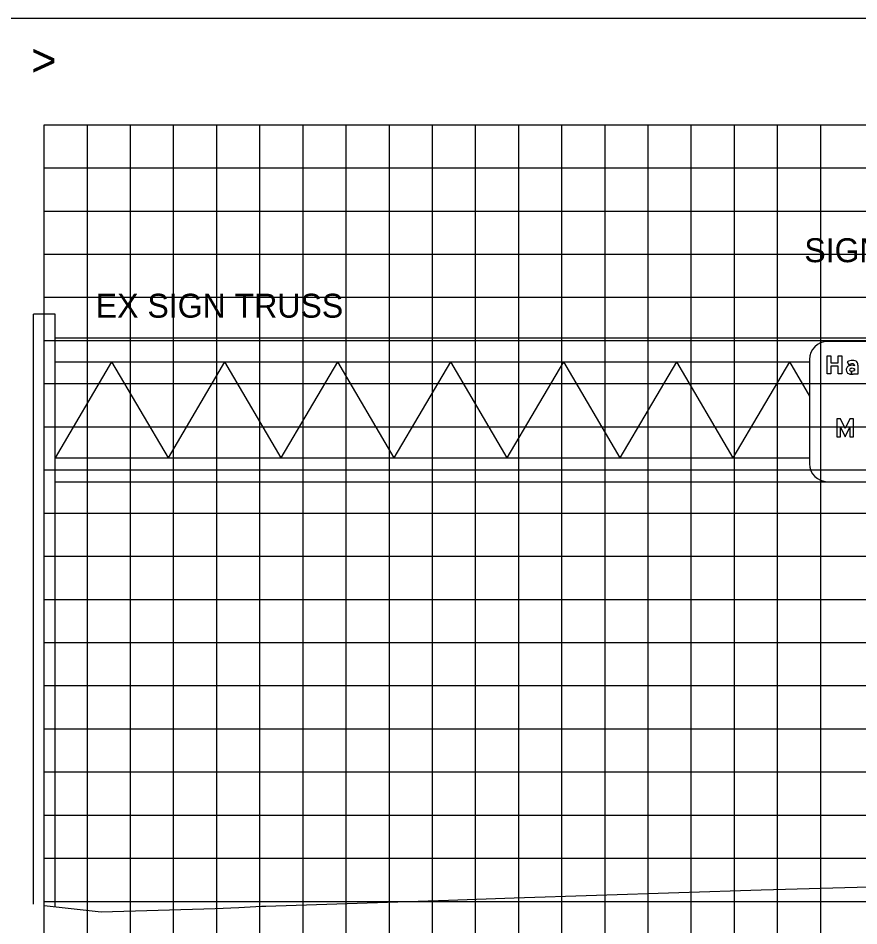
# Model space of a CAD drawing. Extents: x 1797809 to 2198143, y 249608 to 1237864.
# Drawn here: x 2194891.65 to 2194930.63, y 1237185.97 to 1237228.05 of the extents above; entities that cross this region are included whole.
import ezdxf

# ---------------------------------------------------------------- set-up
doc = ezdxf.new("R2010")
doc.units = 0
for name, color, linetype in [('3', 7, 'Continuous'), ('60', 7, 'Continuous'), ('DESIGN - SHEET - Light Grid', 7, 'Continuous'), ('GSBWFILL', 7, 'Continuous'), ('GSCOLORFILL', 7, 'Continuous'), ('GSDIMS', 7, 'Continuous'), ('GSOUTLINE', 7, 'Continuous'), ('GSSHT', 7, 'Continuous'), ('Level 55', 7, 'Continuous')]:
    doc.layers.add(name, color=color, linetype=linetype)

msp = doc.modelspace()

# ---------------------------------------------------------------- linework, layer by layer
at = {"layer": '3'}
for p, q in [((2194882.86, 1237228.046), (2195182.86, 1237228.046)), ((2194893.36, 1237214.332), (2194892.36, 1237214.332)), ((2194892.36, 1237186.978), (2194892.36, 1237214.332)), ((2194893.36, 1237186.865), (2194893.36, 1237214.332))]:
    msp.add_line(p, q, dxfattribs=at)
at = {"layer": '60'}
msp.add_line((2194892.86, 1237163.106), (2194892.86, 1237223.106), dxfattribs=at)
at = {"layer": 'DESIGN - SHEET - Light Grid'}
msp.add_lwpolyline([(2194892.86, 1237186.922), (2194895.503, 1237186.622), (2194900.783, 1237186.78), (2194901.886, 1237186.82), (2194902.929, 1237186.878), (2194903.134, 1237186.89), (2194911.596, 1237187.166), (2194914.642, 1237187.265), (2194926.096, 1237187.637), (2194926.668, 1237187.655), (2194929.981, 1237187.748), (2194938.564, 1237187.987), (2194940.14, 1237188.017), (2194950.438, 1237188.224), (2194952.717, 1237188.291)], dxfattribs=at)
at = {"layer": 'GSBWFILL'}
for points in [[(2194929.835, 1237211.556), (2194929.669, 1237211.556), (2194929.669, 1237211.909), (2194929.327, 1237211.909), (2194929.327, 1237211.556), (2194929.161, 1237211.556), (2194929.161, 1237212.389), (2194929.327, 1237212.389), (2194929.327, 1237212.076), (2194929.669, 1237212.076), (2194929.669, 1237212.389), (2194929.835, 1237212.389)], [(2194930.216, 1237209.095), (2194930.216, 1237208.642), (2194930.383, 1237208.642), (2194930.383, 1237209.475), (2194930.216, 1237209.475), (2194929.996, 1237209.022), (2194929.775, 1237209.475), (2194929.609, 1237209.475), (2194929.609, 1237208.642), (2194929.775, 1237208.642), (2194929.775, 1237209.095), (2194929.996, 1237208.642)]]:
    msp.add_lwpolyline(points, close=True, dxfattribs=at)
for points in [[(2194930.093, 1237212.118), (2194930.16, 1237211.974)], [(2194930.295, 1237211.54), (2194930.295, 1237211.683)], [(2194930.295, 1237211.683), (2194930.295, 1237211.54)], [(2194930.426, 1237211.953), (2194930.426, 1237211.938)], [(2194930.426, 1237211.568), (2194930.426, 1237211.556), (2194930.593, 1237211.556), (2194930.593, 1237211.932)], [(2194930.426, 1237211.791), (2194930.426, 1237211.71)]]:
    msp.add_lwpolyline(points, dxfattribs=at)
for centre, major_axis, start_param, end_param in [((2194930.329, 1237211.703), (0, 0.477), 0, 0.517719), ((2194930.329, 1237211.703), (0, 0.319), 0, 0.559495), ((2194930.329, 1237211.773), (0, 0.408), 5.96613, 6.283185), ((2194930.335, 1237211.896), (0, 0.126), 5.822746, 6.330435), ((2194930.364, 1237211.953), (0, 0.0624), 4.712389, 5.822746), ((2194930.398, 1237211.982), (0, 0.187), 4.997165, 5.96613), ((2194930.226, 1237211.932), (0, 0.367), 4.712389, 4.997165), ((2194930.244, 1237211.741), (0, 0.201), 0.87593, 1.570796), ((2194930.235, 1237211.741), (0, 0.192), 1.570796, 2.21394), ((2194930.252, 1237211.754), (0, 0.213), 2.21394, 2.611125), ((2194930.273, 1237211.717), (0, 0.239), 0.399285, 0.87593), ((2194930.274, 1237211.826), (0, 0.286), 2.672443, 3.141593), ((2194930.293, 1237211.674), (0, 0.285), 0, 0.404512), ((2194930.272, 1237211.741), (0, 0.0708), 0.408547, 1.530785), ((2194930.277, 1237211.741), (0, 0.0754), 1.530785, 1.570796), ((2194930.251, 1237211.741), (0, 0.0499), 1.570796, 2.757027), ((2194930.295, 1237211.849), (0, 0.167), 2.757027, 3.141593), ((2194930.292, 1237211.696), (0, 0.12), 6.259455, 6.691732), ((2194930.293, 1237211.539), (0, 0.42), 5.959871, 6.283185), ((2194930.283, 1237211.407), (0, 0.409), 5.926185, 6.254823), ((2194930.295, 1237211.849), (0, 0.166), 3.141843, 3.28451), ((2194930.274, 1237211.964), (0, 0.425), 3.192057, 3.508644), ((2194930.285, 1237212.068), (0, 0.385), 3.228562, 3.516221), ((2194930.274, 1237211.964), (0, 0.425), 3.141593, 3.191959)]:
    msp.add_ellipse(centre, major_axis=major_axis, ratio=0.999993, start_param=start_param, end_param=end_param, dxfattribs=at)
at = {"layer": 'GSCOLORFILL'}
for points in [[(2194929.835, 1237211.556), (2194929.669, 1237211.556), (2194929.669, 1237211.909), (2194929.327, 1237211.909), (2194929.327, 1237211.556), (2194929.161, 1237211.556), (2194929.161, 1237212.389), (2194929.327, 1237212.389), (2194929.327, 1237212.076), (2194929.669, 1237212.076), (2194929.669, 1237212.389), (2194929.835, 1237212.389)], [(2194930.216, 1237209.095), (2194930.216, 1237208.642), (2194930.383, 1237208.642), (2194930.383, 1237209.475), (2194930.216, 1237209.475), (2194929.996, 1237209.022), (2194929.775, 1237209.475), (2194929.609, 1237209.475), (2194929.609, 1237208.642), (2194929.775, 1237208.642), (2194929.775, 1237209.095), (2194929.996, 1237208.642)]]:
    msp.add_lwpolyline(points, close=True, dxfattribs=at)
for points in [[(2194930.093, 1237212.118), (2194930.16, 1237211.974)], [(2194930.295, 1237211.54), (2194930.295, 1237211.683)], [(2194930.295, 1237211.683), (2194930.295, 1237211.54)], [(2194930.426, 1237211.953), (2194930.426, 1237211.938)], [(2194930.426, 1237211.568), (2194930.426, 1237211.556), (2194930.593, 1237211.556), (2194930.593, 1237211.932)], [(2194930.426, 1237211.791), (2194930.426, 1237211.71)]]:
    msp.add_lwpolyline(points, dxfattribs=at)
for centre, major_axis, start_param, end_param in [((2194930.329, 1237211.703), (0, 0.477), 0, 0.517719), ((2194930.329, 1237211.703), (0, 0.319), 0, 0.559495), ((2194930.329, 1237211.773), (0, 0.408), 5.96613, 6.283185), ((2194930.335, 1237211.896), (0, 0.126), 5.822746, 6.330435), ((2194930.364, 1237211.953), (0, 0.0624), 4.712389, 5.822746), ((2194930.398, 1237211.982), (0, 0.187), 4.997165, 5.96613), ((2194930.226, 1237211.932), (0, 0.367), 4.712389, 4.997165), ((2194930.244, 1237211.741), (0, 0.201), 0.87593, 1.570796), ((2194930.235, 1237211.741), (0, 0.192), 1.570796, 2.21394), ((2194930.252, 1237211.754), (0, 0.213), 2.21394, 2.611125), ((2194930.273, 1237211.717), (0, 0.239), 0.399285, 0.87593), ((2194930.274, 1237211.826), (0, 0.286), 2.672443, 3.141593), ((2194930.293, 1237211.674), (0, 0.285), 0, 0.404512), ((2194930.272, 1237211.741), (0, 0.0708), 0.408547, 1.530785), ((2194930.277, 1237211.741), (0, 0.0754), 1.530785, 1.570796), ((2194930.251, 1237211.741), (0, 0.0499), 1.570796, 2.757027), ((2194930.295, 1237211.849), (0, 0.167), 2.757027, 3.141593), ((2194930.292, 1237211.696), (0, 0.12), 6.259455, 6.691732), ((2194930.293, 1237211.539), (0, 0.42), 5.959871, 6.283185), ((2194930.283, 1237211.407), (0, 0.409), 5.926185, 6.254823), ((2194930.295, 1237211.849), (0, 0.166), 3.141843, 3.28451), ((2194930.274, 1237211.964), (0, 0.425), 3.192057, 3.508644), ((2194930.285, 1237212.068), (0, 0.385), 3.228562, 3.516221), ((2194930.274, 1237211.964), (0, 0.425), 3.141593, 3.191959)]:
    msp.add_ellipse(centre, major_axis=major_axis, ratio=0.999993, start_param=start_param, end_param=end_param, dxfattribs=at)
at = {"layer": 'GSDIMS'}
for p, q in [((2194893.36, 1237213.222), (2194936.835, 1237213.222)), ((2194936.003, 1237213.055), (2194929.176, 1237213.055)), ((2194893.36, 1237212.111), (2194928.344, 1237212.111)), ((2194895.979, 1237212.111), (2194893.36, 1237207.672)), ((2194895.979, 1237212.111), (2194898.599, 1237207.672)), ((2194901.218, 1237212.111), (2194898.599, 1237207.672)), ((2194901.218, 1237212.111), (2194903.837, 1237207.672)), ((2194906.456, 1237212.111), (2194903.837, 1237207.672)), ((2194906.456, 1237212.111), (2194909.075, 1237207.672)), ((2194911.694, 1237212.111), (2194909.075, 1237207.672)), ((2194911.694, 1237212.111), (2194914.313, 1237207.672)), ((2194916.933, 1237212.111), (2194914.313, 1237207.672)), ((2194916.933, 1237212.111), (2194919.552, 1237207.672)), ((2194922.171, 1237212.111), (2194919.552, 1237207.672)), ((2194922.171, 1237212.111), (2194924.79, 1237207.672)), ((2194927.409, 1237212.111), (2194924.79, 1237207.672)), ((2194927.409, 1237212.111), (2194928.344, 1237210.527)), ((2194928.344, 1237212.222), (2194928.344, 1237207.394)), ((2194893.36, 1237207.672), (2194928.344, 1237207.672)), ((2194893.36, 1237206.561), (2194929.176, 1237206.561)), ((2194929.178, 1237206.561), (2194936.003, 1237206.561))]:
    msp.add_line(p, q, dxfattribs=at)
for centre, start, end in [((2194929.176, 1237212.222), 90, 180), ((2194929.176, 1237207.394), 180, 270)]:
    msp.add_arc(centre, 0.833, start, end, dxfattribs=at)
at = {"layer": 'GSOUTLINE'}
for points in [[(2194929.835, 1237211.556), (2194929.669, 1237211.556), (2194929.669, 1237211.909), (2194929.327, 1237211.909), (2194929.327, 1237211.556), (2194929.161, 1237211.556), (2194929.161, 1237212.389), (2194929.327, 1237212.389), (2194929.327, 1237212.076), (2194929.669, 1237212.076), (2194929.669, 1237212.389), (2194929.835, 1237212.389)], [(2194930.216, 1237209.095), (2194930.216, 1237208.642), (2194930.383, 1237208.642), (2194930.383, 1237209.475), (2194930.216, 1237209.475), (2194929.996, 1237209.022), (2194929.775, 1237209.475), (2194929.609, 1237209.475), (2194929.609, 1237208.642), (2194929.775, 1237208.642), (2194929.775, 1237209.095), (2194929.996, 1237208.642)]]:
    msp.add_lwpolyline(points, close=True, dxfattribs=at)
for points in [[(2194930.093, 1237212.118), (2194930.16, 1237211.974)], [(2194930.426, 1237211.953), (2194930.426, 1237211.938)], [(2194930.426, 1237211.568), (2194930.426, 1237211.556), (2194930.593, 1237211.556), (2194930.593, 1237211.932)], [(2194930.426, 1237211.71), (2194930.426, 1237211.791)]]:
    msp.add_lwpolyline(points, dxfattribs=at)
for centre, major_axis, start_param, end_param in [((2194930.329, 1237211.703), (0, 0.477), 6.283185, 6.800904), ((2194930.329, 1237211.703), (0, 0.319), 0, 0.559495), ((2194930.329, 1237211.773), (0, 0.408), 5.96613, 6.283185), ((2194930.335, 1237211.896), (0, 0.126), 5.822746, 6.330435), ((2194930.364, 1237211.953), (0, 0.0624), 4.712389, 5.822746), ((2194930.398, 1237211.982), (0, 0.187), 4.997165, 5.96613), ((2194930.226, 1237211.932), (0, 0.367), 4.712389, 4.997165), ((2194930.244, 1237211.741), (0, 0.201), 0.87593, 1.570796), ((2194930.235, 1237211.741), (0, 0.192), 1.570796, 2.21394), ((2194930.252, 1237211.754), (0, 0.213), 2.21394, 2.611125), ((2194930.273, 1237211.717), (0, 0.239), 0.399285, 0.87593), ((2194930.274, 1237211.826), (0, 0.286), 2.672443, 3.141593), ((2194930.293, 1237211.674), (0, 0.285), 0, 0.404512), ((2194930.272, 1237211.741), (0, 0.0708), 0.408547, 1.530785), ((2194930.277, 1237211.741), (0, 0.0754), 1.530785, 1.570796), ((2194930.251, 1237211.741), (0, 0.0499), 1.570796, 2.757027), ((2194930.295, 1237211.849), (0, 0.167), 2.757027, 3.28451), ((2194930.292, 1237211.696), (0, 0.12), 6.25958, 6.691732), ((2194930.274, 1237211.964), (0, 0.425), 3.141593, 3.508644), ((2194930.293, 1237211.539), (0, 0.42), 5.959871, 6.283185), ((2194930.283, 1237211.407), (0, 0.409), 5.926185, 6.254787), ((2194930.295, 1237211.81), (0, 0.00624), 6.254787, 6.25958), ((2194930.285, 1237212.068), (0, 0.385), 3.228562, 3.516221)]:
    msp.add_ellipse(centre, major_axis=major_axis, ratio=0.999993, start_param=start_param, end_param=end_param, dxfattribs=at)
at = {"layer": 'GSSHT'}
for p, q in [((2194892.86, 1237223.106), (2195022.86, 1237223.106)), ((2194894.86, 1237163.106), (2194894.86, 1237223.106)), ((2194896.86, 1237163.106), (2194896.86, 1237223.106)), ((2194898.86, 1237163.106), (2194898.86, 1237223.106)), ((2194900.86, 1237163.106), (2194900.86, 1237223.106)), ((2194902.86, 1237163.106), (2194902.86, 1237223.106)), ((2194904.86, 1237163.106), (2194904.86, 1237223.106)), ((2194906.86, 1237163.106), (2194906.86, 1237223.106)), ((2194908.86, 1237163.106), (2194908.86, 1237223.106)), ((2194910.86, 1237163.106), (2194910.86, 1237223.106)), ((2194912.86, 1237163.106), (2194912.86, 1237223.106)), ((2194914.86, 1237163.106), (2194914.86, 1237223.106)), ((2194916.86, 1237163.106), (2194916.86, 1237223.106)), ((2194918.86, 1237163.106), (2194918.86, 1237223.106)), ((2194920.86, 1237163.106), (2194920.86, 1237223.106)), ((2194922.86, 1237163.106), (2194922.86, 1237223.106)), ((2194924.86, 1237163.106), (2194924.86, 1237223.106)), ((2194926.86, 1237163.106), (2194926.86, 1237223.106)), ((2194928.86, 1237163.106), (2194928.86, 1237223.106)), ((2194892.86, 1237221.106), (2195022.86, 1237221.106)), ((2194892.86, 1237219.106), (2195022.86, 1237219.106)), ((2194892.86, 1237217.106), (2195022.86, 1237217.106)), ((2194892.86, 1237215.106), (2195022.86, 1237215.106)), ((2194892.86, 1237213.106), (2195022.86, 1237213.106)), ((2194892.86, 1237211.106), (2195022.86, 1237211.106)), ((2194892.86, 1237209.106), (2195022.86, 1237209.106)), ((2194892.86, 1237207.106), (2195022.86, 1237207.106)), ((2194892.86, 1237205.106), (2195022.86, 1237205.106)), ((2194892.86, 1237203.106), (2195022.86, 1237203.106)), ((2194892.86, 1237201.106), (2195022.86, 1237201.106)), ((2194892.86, 1237199.106), (2195022.86, 1237199.106)), ((2194892.86, 1237197.106), (2195022.86, 1237197.106)), ((2194892.86, 1237195.106), (2195022.86, 1237195.106)), ((2194892.86, 1237193.106), (2195022.86, 1237193.106)), ((2194892.86, 1237191.106), (2195022.86, 1237191.106)), ((2194892.86, 1237189.106), (2195022.86, 1237189.106)), ((2194892.86, 1237187.106), (2195022.86, 1237187.106))]:
    msp.add_line(p, q, dxfattribs=at)

# ---------------------------------------------------------------- texts
at = {"layer": '60'}
msp.add_text('>', height=1.5, dxfattribs=at).set_placement((2194892.252, 1237225.356))
at = {"layer": 'Level 55'}
for s, height, p in [('SIGN NO.XX', 1.1105, (2194928.102, 1237216.734)), ('EX SIGN TRUSS', 1.11046, (2194895.251, 1237214.162))]:
    msp.add_text(s, height=height, dxfattribs=at).set_placement(p)

doc.saveas('drawing.dxf')
